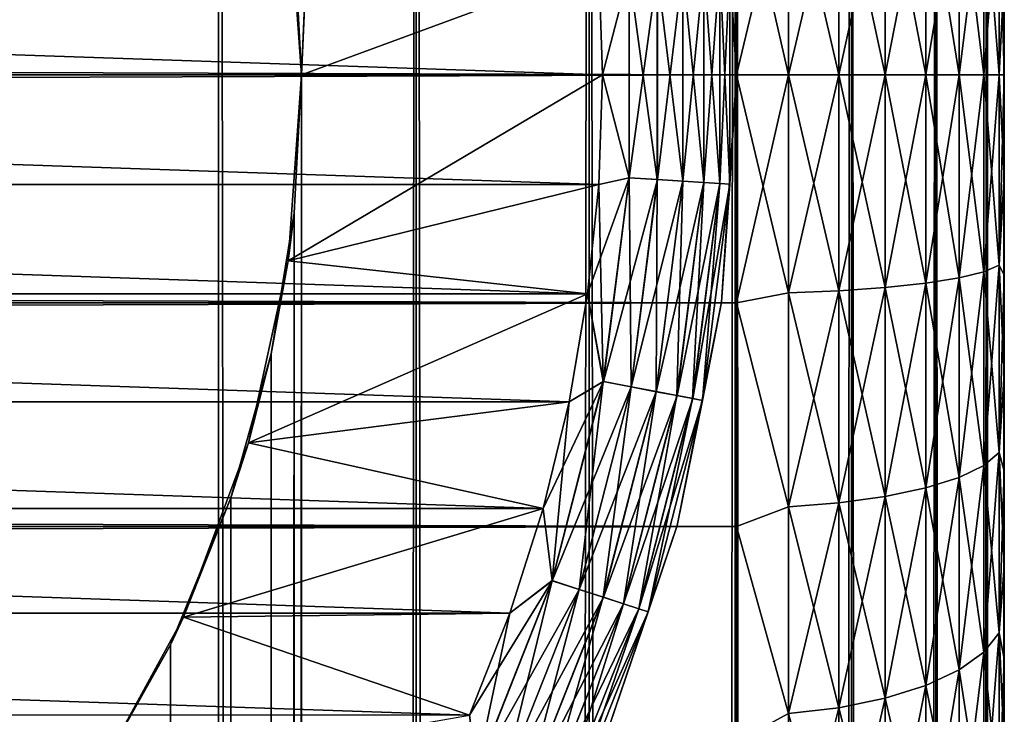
# Model space of a CAD drawing. Extents: x -265 to 265, y 0 to 1027.
# Tile 284 of 295: x 257.65 to 265, y 995.23 to 1000.41. Entities that reach past the tile are written whole.
import ezdxf

# ---------------------------------------------------------------- set-up
doc = ezdxf.new("R2010")
doc.units = 0
doc.header["$LTSCALE"] = 41.718519
for name, color, linetype in [('1', 7, 'CONTINUOUS'), ('103', 7, 'CONTINUOUS'), ('104', 7, 'CONTINUOUS'), ('110', 7, 'CONTINUOUS'), ('113', 7, 'CONTINUOUS'), ('114', 7, 'CONTINUOUS'), ('118', 7, 'CONTINUOUS'), ('122', 7, 'CONTINUOUS'), ('126', 7, 'CONTINUOUS'), ('3', 7, 'CONTINUOUS'), ('4', 7, 'CONTINUOUS'), ('7', 7, 'CONTINUOUS'), ('8', 7, 'CONTINUOUS')]:
    doc.layers.add(name, color=color, linetype=linetype)

msp = doc.modelspace()

# ---------------------------------------------------------------- linework, layer by layer
at = {"layer": '1', "color": 7, "linetype": 'CONTINUOUS'}
for points in [[(265, 1000.749, 37.9733), (265, 1000, 38), (265, 1000.749, 17.0267), (265, 1000.749, 37.9733)], [(265, 1000.749, 17.0267), (265, 1000, 38), (265, 1000, 17), (265, 1000.749, 17.0267)], [(265, 1000, 17), (265, 1000, 38), (265, 999.251, 37.9733), (265, 1000, 17)], [(265, 999.251, 17.0267), (265, 1000, 17), (265, 999.251, 37.9733), (265, 999.251, 17.0267)], [(265, 998.5057, 17.1069), (265, 999.251, 17.0267), (265, 998.5057, 37.8931), (265, 998.5057, 17.1069)], [(265, 998.5057, 37.8931), (265, 999.251, 17.0267), (265, 999.251, 37.9733), (265, 998.5057, 37.8931)], [(265, 997.7681, 17.2399), (265, 998.5057, 17.1069), (265, 997.7681, 37.7601), (265, 997.7681, 17.2399)], [(265, 997.7681, 37.7601), (265, 998.5057, 17.1069), (265, 998.5057, 37.8931), (265, 997.7681, 37.7601)], [(265, 997.0419, 17.4253), (265, 997.7681, 17.2399), (265, 997.0419, 37.5747), (265, 997.0419, 17.4253)], [(265, 997.0419, 37.5747), (265, 997.7681, 17.2399), (265, 997.7681, 37.7601), (265, 997.0419, 37.5747)], [(265, 996.3307, 17.662), (265, 997.0419, 17.4253), (265, 996.3307, 37.338), (265, 996.3307, 17.662)], [(265, 996.3307, 37.338), (265, 997.0419, 17.4253), (265, 997.0419, 37.5747), (265, 996.3307, 37.338)], [(265, 995.6382, 17.9488), (265, 996.3307, 17.662), (265, 995.6382, 37.0512), (265, 995.6382, 17.9488)], [(265, 995.6382, 37.0512), (265, 996.3307, 17.662), (265, 996.3307, 37.338), (265, 995.6382, 37.0512)], [(265, 994.9679, 18.2844), (265, 995.6382, 17.9488), (265, 994.9679, 36.7156), (265, 994.9679, 18.2844)], [(265, 994.9679, 36.7156), (265, 995.6382, 17.9488), (265, 995.6382, 37.0512), (265, 994.9679, 36.7156)]]:
    msp.add_3dface(points, dxfattribs=at)
at = {"layer": '103', "color": 7, "linetype": 'CONTINUOUS'}
for points in [[(257.5, 1, 12.9904), (259.1314, 1, 11.9003), (257.5, 1019, 12.9904), (257.5, 1, 12.9904)], [(257.5, 1019, 12.9904), (259.1314, 1, 11.9003), (259.1314, 1019, 11.9003), (257.5, 1019, 12.9904)], [(259.1314, 1, 11.9003), (260.6066, 1, 10.6066), (259.1314, 1019, 11.9003), (259.1314, 1, 11.9003)], [(259.1314, 1019, 11.9003), (260.6066, 1, 10.6066), (260.6066, 1019, 10.6066), (259.1314, 1019, 11.9003)], [(260.6066, 1, 10.6066), (261.9003, 1, 9.1314), (260.6066, 1019, 10.6066), (260.6066, 1, 10.6066)], [(260.6066, 1019, 10.6066), (261.9003, 1, 9.1314), (261.9003, 1019, 9.1314), (260.6066, 1019, 10.6066)], [(261.9003, 1, 9.1314), (262.9904, 1, 7.5), (261.9003, 1019, 9.1314), (261.9003, 1, 9.1314)], [(261.9003, 1019, 9.1314), (262.9904, 1, 7.5), (262.9904, 1019, 7.5), (261.9003, 1019, 9.1314)], [(262.9904, 1, 7.5), (263.8582, 1, 5.7403), (262.9904, 1019, 7.5), (262.9904, 1, 7.5)], [(262.9904, 1019, 7.5), (263.8582, 1, 5.7403), (263.8582, 1019, 5.7403), (262.9904, 1019, 7.5)], [(263.8582, 1, 5.7403), (264.4889, 1, 3.8823), (263.8582, 1019, 5.7403), (263.8582, 1, 5.7403)], [(263.8582, 1019, 5.7403), (264.4889, 1, 3.8823), (264.4889, 1019, 3.8823), (263.8582, 1019, 5.7403)], [(264.4889, 1, 3.8823), (264.8717, 1, 1.9579), (264.4889, 1019, 3.8823), (264.4889, 1, 3.8823)], [(264.4889, 1019, 3.8823), (264.8717, 1, 1.9579), (264.8717, 1019, 1.9579), (264.4889, 1019, 3.8823)], [(264.8717, 1, 1.9579), (265, 1), (264.8717, 1019, 1.9579), (264.8717, 1, 1.9579)], [(264.8717, 1019, 1.9579), (265, 1), (265, 1019), (264.8717, 1019, 1.9579)]]:
    msp.add_3dface(points, dxfattribs=at)
at = {"layer": '104', "color": 7, "linetype": 'CONTINUOUS'}
for points in [[(259.6951, 1001.0333, -11.4457), (260.6066, 1019, -10.6066), (259.75, 1000, -11.399), (259.6951, 1001.0333, -11.4457)], [(260.6066, 1019, -10.6066), (260.6066, 1, -10.6066), (259.75, 20, -11.399), (260.6066, 1019, -10.6066)], [(259.75, 1000, -11.399), (260.6066, 1019, -10.6066), (259.75, 20, -11.399), (259.75, 1000, -11.399)], [(261.9003, 1, -9.1314), (260.6066, 1, -10.6066), (261.9003, 1019, -9.1314), (261.9003, 1, -9.1314)], [(261.9003, 1019, -9.1314), (260.6066, 1, -10.6066), (260.6066, 1019, -10.6066), (261.9003, 1019, -9.1314)], [(262.9904, 1, -7.5), (261.9003, 1, -9.1314), (262.9904, 1019, -7.5), (262.9904, 1, -7.5)], [(262.9904, 1019, -7.5), (261.9003, 1, -9.1314), (261.9003, 1019, -9.1314), (262.9904, 1019, -7.5)], [(263.8582, 1, -5.7403), (262.9904, 1, -7.5), (263.8582, 1019, -5.7403), (263.8582, 1, -5.7403)], [(263.8582, 1019, -5.7403), (262.9904, 1, -7.5), (262.9904, 1019, -7.5), (263.8582, 1019, -5.7403)], [(264.4889, 1, -3.8823), (263.8582, 1, -5.7403), (264.4889, 1019, -3.8823), (264.4889, 1, -3.8823)], [(264.4889, 1019, -3.8823), (263.8582, 1, -5.7403), (263.8582, 1019, -5.7403), (264.4889, 1019, -3.8823)], [(264.8717, 1, -1.9579), (264.4889, 1, -3.8823), (264.8717, 1019, -1.9579), (264.8717, 1, -1.9579)], [(264.8717, 1019, -1.9579), (264.4889, 1, -3.8823), (264.4889, 1019, -3.8823), (264.8717, 1019, -1.9579)], [(265, 1019), (265, 1), (264.8717, 1, -1.9579), (265, 1019)], [(265, 1019), (264.8717, 1, -1.9579), (264.8717, 1019, -1.9579), (265, 1019)], [(259.6951, 998.9668, -11.4457), (259.75, 1000, -11.399), (259.6951, 21.0333, -11.4457), (259.6951, 998.9668, -11.4457)], [(259.6951, 21.0333, -11.4457), (259.75, 1000, -11.399), (259.75, 20, -11.399), (259.6951, 21.0333, -11.4457)], [(259.525, 997.9175, -11.5877), (259.6951, 998.9668, -11.4457), (259.525, 22.0825, -11.5877), (259.525, 997.9175, -11.5877)], [(259.525, 22.0825, -11.5877), (259.6951, 998.9668, -11.4457), (259.6951, 21.0333, -11.4457), (259.525, 22.0825, -11.5877)], [(259.2244, 996.842, -11.8284), (259.525, 997.9175, -11.5877), (259.2244, 23.1581, -11.8284), (259.2244, 996.842, -11.8284)], [(259.2244, 23.1581, -11.8284), (259.525, 997.9175, -11.5877), (259.525, 22.0825, -11.5877), (259.2244, 23.1581, -11.8284)], [(258.7723, 995.7446, -12.1674), (259.2244, 996.842, -11.8284), (258.7723, 24.2554, -12.1674), (258.7723, 995.7446, -12.1674)], [(258.7723, 24.2554, -12.1674), (259.2244, 996.842, -11.8284), (259.2244, 23.1581, -11.8284), (258.7723, 24.2554, -12.1674)], [(258.1533, 994.6534, -12.5906), (258.7723, 995.7446, -12.1674), (258.1533, 25.3466, -12.5906), (258.1533, 994.6534, -12.5906)], [(258.1533, 25.3466, -12.5906), (258.7723, 995.7446, -12.1674), (258.7723, 24.2554, -12.1674), (258.1533, 25.3466, -12.5906)]]:
    msp.add_3dface(points, dxfattribs=at)
at = {"layer": '110', "color": 7, "linetype": 'CONTINUOUS'}
for points in [[(259.6951, 1001.0333, -11.4457), (259.75, 1000, -11.399), (259.6508, 1001.3876, -25), (259.6951, 1001.0333, -11.4457)], [(259.6508, 1001.3876, -25), (259.75, 1000, -11.399), (259.75, 1000, -25), (259.6508, 1001.3876, -25)], [(259.75, 1000, -25), (259.6951, 998.9668, -11.4457), (259.6508, 998.6124, -25), (259.75, 1000, -25)], [(259.75, 1000, -11.399), (259.6951, 998.9668, -11.4457), (259.75, 1000, -25), (259.75, 1000, -11.399)], [(259.6951, 998.9668, -11.4457), (259.525, 997.9175, -11.5877), (259.6508, 998.6124, -25), (259.6951, 998.9668, -11.4457)], [(259.6508, 998.6124, -25), (259.525, 997.9175, -11.5877), (259.3551, 997.2531, -25), (259.6508, 998.6124, -25)], [(259.525, 997.9175, -11.5877), (259.2244, 996.842, -11.8284), (259.3551, 997.2531, -25), (259.525, 997.9175, -11.5877)], [(259.3551, 997.2531, -25), (259.2244, 996.842, -11.8284), (258.8689, 995.9497, -25), (259.3551, 997.2531, -25)], [(259.2244, 996.842, -11.8284), (258.7723, 995.7446, -12.1674), (258.8689, 995.9497, -25), (259.2244, 996.842, -11.8284)], [(258.8689, 995.9497, -25), (258.7723, 995.7446, -12.1674), (258.2022, 994.7287, -25), (258.8689, 995.9497, -25)], [(258.7723, 995.7446, -12.1674), (258.1533, 994.6534, -12.5906), (258.2022, 994.7287, -25), (258.7723, 995.7446, -12.1674)]]:
    msp.add_3dface(points, dxfattribs=at)
at = {"layer": '113', "color": 7, "linetype": 'CONTINUOUS'}
for points in [[(259.6508, 1001.3876, -25), (259.75, 1000, -25), (261.972, 1000.8189, -25), (259.6508, 1001.3876, -25)], [(261.972, 1000.8189, -25), (259.75, 1000, -25), (262, 1000, -25), (261.972, 1000.8189, -25)], [(259.75, 1000, -25), (259.6508, 998.6124, -25), (262, 1000, -25), (259.75, 1000, -25)], [(262, 1000, -25), (259.6508, 998.6124, -25), (261.972, 999.1811, -25), (262, 1000, -25)], [(261.972, 999.1811, -25), (259.6508, 998.6124, -25), (261.8882, 998.366, -25), (261.972, 999.1811, -25)], [(259.6508, 998.6124, -25), (259.3551, 997.2531, -25), (261.8882, 998.366, -25), (259.6508, 998.6124, -25)], [(261.8882, 998.366, -25), (259.3551, 997.2531, -25), (261.749, 997.5585, -25), (261.8882, 998.366, -25)], [(261.749, 997.5585, -25), (259.3551, 997.2531, -25), (261.555, 996.7624, -25), (261.749, 997.5585, -25)], [(259.3551, 997.2531, -25), (258.8689, 995.9497, -25), (261.555, 996.7624, -25), (259.3551, 997.2531, -25)], [(261.555, 996.7624, -25), (258.8689, 995.9497, -25), (261.3071, 995.9814, -25), (261.555, 996.7624, -25)], [(261.3071, 995.9814, -25), (258.8689, 995.9497, -25), (261.0065, 995.2192, -25), (261.3071, 995.9814, -25)], [(258.8689, 995.9497, -25), (258.2022, 994.7287, -25), (261.0065, 995.2192, -25), (258.8689, 995.9497, -25)]]:
    msp.add_3dface(points, dxfattribs=at)
at = {"layer": '114', "color": 7, "linetype": 'CONTINUOUS'}
for points in [[(238, 1000, -75), (238.028, 1000.8189, -75), (262, 1000, -75), (238, 1000, -75)], [(262, 1000, -75), (238.028, 1000.8189, -75), (261.972, 1000.8189, -75), (262, 1000, -75)], [(238.028, 999.1811, -75), (238, 1000, -75), (261.972, 999.1811, -75), (238.028, 999.1811, -75)], [(261.972, 999.1811, -75), (238, 1000, -75), (262, 1000, -75), (261.972, 999.1811, -75)], [(238.1118, 998.366, -75), (238.028, 999.1811, -75), (261.8882, 998.366, -75), (238.1118, 998.366, -75)], [(261.8882, 998.366, -75), (238.028, 999.1811, -75), (261.972, 999.1811, -75), (261.8882, 998.366, -75)], [(238.251, 997.5585, -75), (238.1118, 998.366, -75), (261.749, 997.5585, -75), (238.251, 997.5585, -75)], [(261.749, 997.5585, -75), (238.1118, 998.366, -75), (261.8882, 998.366, -75), (261.749, 997.5585, -75)], [(238.445, 996.7624, -75), (238.251, 997.5585, -75), (261.555, 996.7624, -75), (238.445, 996.7624, -75)], [(261.555, 996.7624, -75), (238.251, 997.5585, -75), (261.749, 997.5585, -75), (261.555, 996.7624, -75)], [(238.6929, 995.9814, -75), (238.445, 996.7624, -75), (261.3071, 995.9814, -75), (238.6929, 995.9814, -75)], [(261.3071, 995.9814, -75), (238.445, 996.7624, -75), (261.555, 996.7624, -75), (261.3071, 995.9814, -75)], [(238.9935, 995.2192, -75), (238.6929, 995.9814, -75), (261.0065, 995.2192, -75), (238.9935, 995.2192, -75)], [(261.0065, 995.2192, -75), (238.6929, 995.9814, -75), (261.3071, 995.9814, -75), (261.0065, 995.2192, -75)]]:
    msp.add_3dface(points, dxfattribs=at)
at = {"layer": '118', "color": 7, "linetype": 'CONTINUOUS'}
for points in [[(263, 1000, -74), (262.8888, 1001.6968, -74), (263, 1000, -26), (263, 1000, -74)], [(263, 1000, -26), (262.8888, 1001.6968, -74), (262.8888, 1001.6968, -26), (263, 1000, -26)], [(262.8888, 998.3032, -74), (263, 1000, -74), (262.8888, 998.3032, -26), (262.8888, 998.3032, -74)], [(262.8888, 998.3032, -26), (263, 1000, -74), (263, 1000, -26), (262.8888, 998.3032, -26)], [(262.557, 996.6354, -74), (262.8888, 998.3032, -74), (262.557, 996.6354, -26), (262.557, 996.6354, -74)], [(262.557, 996.6354, -26), (262.8888, 998.3032, -74), (262.8888, 998.3032, -26), (262.557, 996.6354, -26)], [(262.0104, 995.0251, -74), (262.557, 996.6354, -74), (262.0104, 995.0251, -26), (262.0104, 995.0251, -74)], [(262.0104, 995.0251, -26), (262.557, 996.6354, -74), (262.557, 996.6354, -26), (262.0104, 995.0251, -26)]]:
    msp.add_3dface(points, dxfattribs=at)
at = {"layer": '122', "color": 7, "linetype": 'CONTINUOUS'}
for points in [[(262.8888, 1001.6968, -74), (263, 1000, -74), (262.9493, 1000.8147, -74.2225), (262.8888, 1001.6968, -74)], [(262, 1000, -75), (261.972, 1000.8189, -75), (262.1973, 1000.7674, -74.9752), (262, 1000, -75)], [(262.1973, 999.2326, -74.9752), (262, 1000, -75), (262.1973, 1000.7674, -74.9752), (262.1973, 999.2326, -74.9752)], [(262.4085, 999.2193, -74.9014), (262.1973, 1000.7674, -74.9752), (262.4085, 1000.7807, -74.9014), (262.4085, 999.2193, -74.9014)], [(262.1973, 999.2326, -74.9752), (262.1973, 1000.7674, -74.9752), (262.4085, 999.2193, -74.9014), (262.1973, 999.2326, -74.9752)], [(262.5981, 999.2074, -74.7823), (262.4085, 1000.7807, -74.9014), (262.5981, 1000.7926, -74.7823), (262.5981, 999.2074, -74.7823)], [(262.4085, 999.2193, -74.9014), (262.4085, 1000.7807, -74.9014), (262.5981, 999.2074, -74.7823), (262.4085, 999.2193, -74.9014)], [(262.7563, 999.1974, -74.6238), (262.5981, 1000.7926, -74.7823), (262.7563, 1000.8026, -74.6238), (262.7563, 999.1974, -74.6238)], [(262.5981, 999.2074, -74.7823), (262.5981, 1000.7926, -74.7823), (262.7563, 999.1974, -74.6238), (262.5981, 999.2074, -74.7823)], [(262.8754, 999.1899, -74.4341), (262.7563, 1000.8026, -74.6238), (262.8754, 1000.8101, -74.4341), (262.8754, 999.1899, -74.4341)], [(262.7563, 999.1974, -74.6238), (262.7563, 1000.8026, -74.6238), (262.8754, 999.1899, -74.4341), (262.7563, 999.1974, -74.6238)], [(262.9493, 999.1853, -74.2225), (262.8754, 1000.8101, -74.4341), (262.9493, 1000.8147, -74.2225), (262.9493, 999.1853, -74.2225)], [(262.8754, 999.1899, -74.4341), (262.8754, 1000.8101, -74.4341), (262.9493, 999.1853, -74.2225), (262.8754, 999.1899, -74.4341)], [(263, 1000, -74), (262.9493, 999.1853, -74.2225), (262.9493, 1000.8147, -74.2225), (263, 1000, -74)], [(261.972, 999.1811, -75), (262, 1000, -75), (262.1973, 999.2326, -74.9752), (261.972, 999.1811, -75)], [(263, 1000, -74), (262.8888, 998.3032, -74), (262.9493, 999.1853, -74.2225), (263, 1000, -74)], [(262.005, 997.7099, -74.9752), (261.972, 999.1811, -75), (262.1973, 999.2326, -74.9752), (262.005, 997.7099, -74.9752)], [(262.005, 997.7099, -74.9752), (262.1973, 999.2326, -74.9752), (262.2129, 997.6703, -74.9014), (262.005, 997.7099, -74.9752)], [(262.2129, 997.6703, -74.9014), (262.1973, 999.2326, -74.9752), (262.4085, 999.2193, -74.9014), (262.2129, 997.6703, -74.9014)], [(262.2129, 997.6703, -74.9014), (262.4085, 999.2193, -74.9014), (262.3994, 997.6347, -74.7823), (262.2129, 997.6703, -74.9014)], [(262.3994, 997.6347, -74.7823), (262.4085, 999.2193, -74.9014), (262.5981, 999.2074, -74.7823), (262.3994, 997.6347, -74.7823)], [(261.8882, 998.366, -75), (261.972, 999.1811, -75), (262.005, 997.7099, -74.9752), (261.8882, 998.366, -75)], [(262.3994, 997.6347, -74.7823), (262.5981, 999.2074, -74.7823), (262.5552, 997.605, -74.6238), (262.3994, 997.6347, -74.7823)], [(262.5552, 997.605, -74.6238), (262.5981, 999.2074, -74.7823), (262.7563, 999.1974, -74.6238), (262.5552, 997.605, -74.6238)], [(262.5552, 997.605, -74.6238), (262.7563, 999.1974, -74.6238), (262.6724, 997.5826, -74.4341), (262.5552, 997.605, -74.6238)], [(262.6724, 997.5826, -74.4341), (262.7563, 999.1974, -74.6238), (262.8754, 999.1899, -74.4341), (262.6724, 997.5826, -74.4341)], [(262.6724, 997.5826, -74.4341), (262.8754, 999.1899, -74.4341), (262.7451, 997.5687, -74.2225), (262.6724, 997.5826, -74.4341)], [(262.7451, 997.5687, -74.2225), (262.8754, 999.1899, -74.4341), (262.9493, 999.1853, -74.2225), (262.7451, 997.5687, -74.2225)], [(262.8888, 998.3032, -74), (262.7451, 997.5687, -74.2225), (262.9493, 999.1853, -74.2225), (262.8888, 998.3032, -74)], [(261.749, 997.5585, -75), (261.8882, 998.366, -75), (262.005, 997.7099, -74.9752), (261.749, 997.5585, -75)], [(262.8888, 998.3032, -74), (262.557, 996.6354, -74), (262.7451, 997.5687, -74.2225), (262.8888, 998.3032, -74)], [(261.6233, 996.2234, -74.9752), (261.749, 997.5585, -75), (262.005, 997.7099, -74.9752), (261.6233, 996.2234, -74.9752)], [(261.6233, 996.2234, -74.9752), (262.005, 997.7099, -74.9752), (261.8246, 996.158, -74.9014), (261.6233, 996.2234, -74.9752)], [(261.8246, 996.158, -74.9014), (262.005, 997.7099, -74.9752), (262.2129, 997.6703, -74.9014), (261.8246, 996.158, -74.9014)], [(261.8246, 996.158, -74.9014), (262.2129, 997.6703, -74.9014), (262.0052, 996.0993, -74.7823), (261.8246, 996.158, -74.9014)], [(262.0052, 996.0993, -74.7823), (262.2129, 997.6703, -74.9014), (262.3994, 997.6347, -74.7823), (262.0052, 996.0993, -74.7823)], [(262.0052, 996.0993, -74.7823), (262.3994, 997.6347, -74.7823), (262.156, 996.0503, -74.6238), (262.0052, 996.0993, -74.7823)], [(262.156, 996.0503, -74.6238), (262.3994, 997.6347, -74.7823), (262.5552, 997.605, -74.6238), (262.156, 996.0503, -74.6238)], [(262.156, 996.0503, -74.6238), (262.5552, 997.605, -74.6238), (262.2695, 996.0134, -74.4341), (262.156, 996.0503, -74.6238)], [(262.2695, 996.0134, -74.4341), (262.5552, 997.605, -74.6238), (262.6724, 997.5826, -74.4341), (262.2695, 996.0134, -74.4341)], [(261.555, 996.7624, -75), (261.749, 997.5585, -75), (261.6233, 996.2234, -74.9752), (261.555, 996.7624, -75)], [(262.2695, 996.0134, -74.4341), (262.6724, 997.5826, -74.4341), (262.3399, 995.9905, -74.2225), (262.2695, 996.0134, -74.4341)], [(262.3399, 995.9905, -74.2225), (262.6724, 997.5826, -74.4341), (262.7451, 997.5687, -74.2225), (262.3399, 995.9905, -74.2225)], [(262.557, 996.6354, -74), (262.3399, 995.9905, -74.2225), (262.7451, 997.5687, -74.2225), (262.557, 996.6354, -74)], [(261.3071, 995.9814, -75), (261.555, 996.7624, -75), (261.6233, 996.2234, -74.9752), (261.3071, 995.9814, -75)], [(262.557, 996.6354, -74), (262.0104, 995.0251, -74), (262.3399, 995.9905, -74.2225), (262.557, 996.6354, -74)], [(261.0583, 994.7964, -74.9752), (261.3071, 995.9814, -75), (261.6233, 996.2234, -74.9752), (261.0583, 994.7964, -74.9752)], [(261.0583, 994.7964, -74.9752), (261.6233, 996.2234, -74.9752), (261.2498, 994.7063, -74.9014), (261.0583, 994.7964, -74.9752)], [(261.2498, 994.7063, -74.9014), (261.6233, 996.2234, -74.9752), (261.8246, 996.158, -74.9014), (261.2498, 994.7063, -74.9014)], [(261.2498, 994.7063, -74.9014), (261.8246, 996.158, -74.9014), (261.4216, 994.6254, -74.7823), (261.2498, 994.7063, -74.9014)], [(261.4216, 994.6254, -74.7823), (261.8246, 996.158, -74.9014), (262.0052, 996.0993, -74.7823), (261.4216, 994.6254, -74.7823)], [(261.4216, 994.6254, -74.7823), (262.0052, 996.0993, -74.7823), (261.5651, 994.5579, -74.6238), (261.4216, 994.6254, -74.7823)], [(261.5651, 994.5579, -74.6238), (262.0052, 996.0993, -74.7823), (262.156, 996.0503, -74.6238), (261.5651, 994.5579, -74.6238)], [(261.0065, 995.2192, -75), (261.3071, 995.9814, -75), (261.0583, 994.7964, -74.9752), (261.0065, 995.2192, -75)], [(261.5651, 994.5579, -74.6238), (262.156, 996.0503, -74.6238), (261.6731, 994.5071, -74.4341), (261.5651, 994.5579, -74.6238)], [(261.6731, 994.5071, -74.4341), (262.156, 996.0503, -74.6238), (262.2695, 996.0134, -74.4341), (261.6731, 994.5071, -74.4341)], [(261.6731, 994.5071, -74.4341), (262.2695, 996.0134, -74.4341), (261.7401, 994.4755, -74.2225), (261.6731, 994.5071, -74.4341)], [(261.7401, 994.4755, -74.2225), (262.2695, 996.0134, -74.4341), (262.3399, 995.9905, -74.2225), (261.7401, 994.4755, -74.2225)], [(262.0104, 995.0251, -74), (261.7401, 994.4755, -74.2225), (262.3399, 995.9905, -74.2225), (262.0104, 995.0251, -74)]]:
    msp.add_3dface(points, dxfattribs=at)
at = {"layer": '126', "color": 7, "linetype": 'CONTINUOUS'}
for points in [[(263, 1000, -26), (262.8888, 1001.6968, -26), (262.9496, 1000.8147, -25.7786), (263, 1000, -26)], [(261.972, 1000.8189, -25), (262, 1000, -25), (262.1984, 1000.7675, -25.0251), (261.972, 1000.8189, -25)], [(262.1984, 1000.7675, -25.0251), (262, 1000, -25), (262.1984, 999.2325, -25.0251), (262.1984, 1000.7675, -25.0251)], [(262.1984, 1000.7675, -25.0251), (262.1984, 999.2325, -25.0251), (262.4096, 1000.7807, -25.0991), (262.1984, 1000.7675, -25.0251)], [(262.4096, 1000.7807, -25.0991), (262.1984, 999.2325, -25.0251), (262.4096, 999.2193, -25.0991), (262.4096, 1000.7807, -25.0991)], [(262.4096, 1000.7807, -25.0991), (262.4096, 999.2193, -25.0991), (262.5989, 1000.7927, -25.2184), (262.4096, 1000.7807, -25.0991)], [(262.5989, 1000.7927, -25.2184), (262.4096, 999.2193, -25.0991), (262.5989, 999.2073, -25.2184), (262.5989, 1000.7927, -25.2184)], [(262.5989, 1000.7927, -25.2184), (262.5989, 999.2073, -25.2184), (262.757, 1000.8026, -25.377), (262.5989, 1000.7927, -25.2184)], [(262.757, 1000.8026, -25.377), (262.5989, 999.2073, -25.2184), (262.757, 999.1974, -25.377), (262.757, 1000.8026, -25.377)], [(262.757, 1000.8026, -25.377), (262.757, 999.1974, -25.377), (262.8759, 1000.8101, -25.5669), (262.757, 1000.8026, -25.377)], [(262.8759, 1000.8101, -25.5669), (262.757, 999.1974, -25.377), (262.8759, 999.1899, -25.5669), (262.8759, 1000.8101, -25.5669)], [(262.8759, 1000.8101, -25.5669), (262.8759, 999.1899, -25.5669), (262.9496, 1000.8147, -25.7786), (262.8759, 1000.8101, -25.5669)], [(262.9496, 1000.8147, -25.7786), (262.8759, 999.1899, -25.5669), (262.9496, 999.1853, -25.7786), (262.9496, 1000.8147, -25.7786)], [(263, 1000, -26), (262.9496, 1000.8147, -25.7786), (262.9496, 999.1853, -25.7786), (263, 1000, -26)], [(262, 1000, -25), (261.972, 999.1811, -25), (262.1984, 999.2325, -25.0251), (262, 1000, -25)], [(262.8888, 998.3032, -26), (263, 1000, -26), (262.9496, 999.1853, -25.7786), (262.8888, 998.3032, -26)], [(261.972, 999.1811, -25), (261.8882, 998.366, -25), (262.1984, 999.2325, -25.0251), (261.972, 999.1811, -25)], [(262.1984, 999.2325, -25.0251), (261.8882, 998.366, -25), (262.006, 997.7097, -25.0251), (262.1984, 999.2325, -25.0251)], [(262.1984, 999.2325, -25.0251), (262.006, 997.7097, -25.0251), (262.4096, 999.2193, -25.0991), (262.1984, 999.2325, -25.0251)], [(262.4096, 999.2193, -25.0991), (262.006, 997.7097, -25.0251), (262.2138, 997.6701, -25.0991), (262.4096, 999.2193, -25.0991)], [(262.4096, 999.2193, -25.0991), (262.2138, 997.6701, -25.0991), (262.5989, 999.2073, -25.2184), (262.4096, 999.2193, -25.0991)], [(262.5989, 999.2073, -25.2184), (262.2138, 997.6701, -25.0991), (262.4002, 997.6345, -25.2184), (262.5989, 999.2073, -25.2184)], [(262.5989, 999.2073, -25.2184), (262.4002, 997.6345, -25.2184), (262.757, 999.1974, -25.377), (262.5989, 999.2073, -25.2184)], [(262.757, 999.1974, -25.377), (262.4002, 997.6345, -25.2184), (262.5558, 997.6048, -25.377), (262.757, 999.1974, -25.377)], [(262.757, 999.1974, -25.377), (262.5558, 997.6048, -25.377), (262.8759, 999.1899, -25.5669), (262.757, 999.1974, -25.377)], [(262.8759, 999.1899, -25.5669), (262.5558, 997.6048, -25.377), (262.6728, 997.5825, -25.5669), (262.8759, 999.1899, -25.5669)], [(262.8759, 999.1899, -25.5669), (262.6728, 997.5825, -25.5669), (262.9496, 999.1853, -25.7786), (262.8759, 999.1899, -25.5669)], [(262.9496, 999.1853, -25.7786), (262.6728, 997.5825, -25.5669), (262.7454, 997.5687, -25.7786), (262.9496, 999.1853, -25.7786)], [(262.8888, 998.3032, -26), (262.9496, 999.1853, -25.7786), (262.7454, 997.5687, -25.7786), (262.8888, 998.3032, -26)], [(261.8882, 998.366, -25), (261.749, 997.5585, -25), (262.006, 997.7097, -25.0251), (261.8882, 998.366, -25)], [(262.557, 996.6354, -26), (262.8888, 998.3032, -26), (262.7454, 997.5687, -25.7786), (262.557, 996.6354, -26)], [(261.749, 997.5585, -25), (261.555, 996.7624, -25), (262.006, 997.7097, -25.0251), (261.749, 997.5585, -25)], [(262.006, 997.7097, -25.0251), (261.555, 996.7624, -25), (261.6243, 996.223, -25.0251), (262.006, 997.7097, -25.0251)], [(262.006, 997.7097, -25.0251), (261.6243, 996.223, -25.0251), (262.2138, 997.6701, -25.0991), (262.006, 997.7097, -25.0251)], [(262.2138, 997.6701, -25.0991), (261.6243, 996.223, -25.0251), (261.8255, 996.1577, -25.0991), (262.2138, 997.6701, -25.0991)], [(262.2138, 997.6701, -25.0991), (261.8255, 996.1577, -25.0991), (262.4002, 997.6345, -25.2184), (262.2138, 997.6701, -25.0991)], [(262.4002, 997.6345, -25.2184), (261.8255, 996.1577, -25.0991), (262.006, 996.099, -25.2184), (262.4002, 997.6345, -25.2184)], [(262.4002, 997.6345, -25.2184), (262.006, 996.099, -25.2184), (262.5558, 997.6048, -25.377), (262.4002, 997.6345, -25.2184)], [(262.5558, 997.6048, -25.377), (262.006, 996.099, -25.2184), (262.1566, 996.0501, -25.377), (262.5558, 997.6048, -25.377)], [(262.5558, 997.6048, -25.377), (262.1566, 996.0501, -25.377), (262.6728, 997.5825, -25.5669), (262.5558, 997.6048, -25.377)], [(262.6728, 997.5825, -25.5669), (262.1566, 996.0501, -25.377), (262.2699, 996.0133, -25.5669), (262.6728, 997.5825, -25.5669)], [(262.6728, 997.5825, -25.5669), (262.2699, 996.0133, -25.5669), (262.7454, 997.5687, -25.7786), (262.6728, 997.5825, -25.5669)], [(262.7454, 997.5687, -25.7786), (262.2699, 996.0133, -25.5669), (262.3401, 995.9904, -25.7786), (262.7454, 997.5687, -25.7786)], [(262.557, 996.6354, -26), (262.7454, 997.5687, -25.7786), (262.3401, 995.9904, -25.7786), (262.557, 996.6354, -26)], [(261.555, 996.7624, -25), (261.3071, 995.9814, -25), (261.6243, 996.223, -25.0251), (261.555, 996.7624, -25)], [(262.0104, 995.0251, -26), (262.557, 996.6354, -26), (262.3401, 995.9904, -25.7786), (262.0104, 995.0251, -26)], [(261.3071, 995.9814, -25), (261.0065, 995.2192, -25), (261.6243, 996.223, -25.0251), (261.3071, 995.9814, -25)], [(261.6243, 996.223, -25.0251), (261.0065, 995.2192, -25), (261.0593, 994.7959, -25.0251), (261.6243, 996.223, -25.0251)], [(261.6243, 996.223, -25.0251), (261.0593, 994.7959, -25.0251), (261.8255, 996.1577, -25.0991), (261.6243, 996.223, -25.0251)], [(261.8255, 996.1577, -25.0991), (261.0593, 994.7959, -25.0251), (261.2507, 994.7058, -25.0991), (261.8255, 996.1577, -25.0991)], [(261.8255, 996.1577, -25.0991), (261.2507, 994.7058, -25.0991), (262.006, 996.099, -25.2184), (261.8255, 996.1577, -25.0991)], [(262.006, 996.099, -25.2184), (261.2507, 994.7058, -25.0991), (261.4224, 994.625, -25.2184), (262.006, 996.099, -25.2184)], [(262.006, 996.099, -25.2184), (261.4224, 994.625, -25.2184), (262.1566, 996.0501, -25.377), (262.006, 996.099, -25.2184)], [(262.1566, 996.0501, -25.377), (261.4224, 994.625, -25.2184), (261.5657, 994.5576, -25.377), (262.1566, 996.0501, -25.377)], [(262.1566, 996.0501, -25.377), (261.5657, 994.5576, -25.377), (262.2699, 996.0133, -25.5669), (262.1566, 996.0501, -25.377)], [(262.2699, 996.0133, -25.5669), (261.5657, 994.5576, -25.377), (261.6735, 994.5069, -25.5669), (262.2699, 996.0133, -25.5669)], [(262.2699, 996.0133, -25.5669), (261.6735, 994.5069, -25.5669), (262.3401, 995.9904, -25.7786), (262.2699, 996.0133, -25.5669)], [(262.3401, 995.9904, -25.7786), (261.6735, 994.5069, -25.5669), (261.7403, 994.4754, -25.7786), (262.3401, 995.9904, -25.7786)], [(262.0104, 995.0251, -26), (262.3401, 995.9904, -25.7786), (261.7403, 994.4754, -25.7786), (262.0104, 995.0251, -26)]]:
    msp.add_3dface(points, dxfattribs=at)
at = {"layer": '3', "color": 7, "linetype": 'CONTINUOUS'}
for points in [[(-263, 1001.7021, 39.8836), (-263, 1000, 40), (263, 1001.7021, 39.8836), (-263, 1001.7021, 39.8836)], [(263, 1001.7021, 39.8836), (-263, 1000, 40), (263, 1000, 40), (263, 1001.7021, 39.8836)], [(-263, 1000, 15), (-263, 1001.7021, 15.1164), (263, 1000, 15), (-263, 1000, 15)], [(263, 1000, 15), (-263, 1001.7021, 15.1164), (263, 1001.7021, 15.1164), (263, 1000, 15)]]:
    msp.add_3dface(points, dxfattribs=at)
at = {"layer": '4', "color": 7, "linetype": 'CONTINUOUS'}
for points in [[(263, 1000, 40), (-263, 1000, 40), (-263, 998.2979, 39.8836), (263, 1000, 40)], [(-263, 1000, 15), (263, 1000, 15), (263, 998.2979, 15.1164), (-263, 1000, 15)], [(-263, 998.2979, 15.1164), (-263, 1000, 15), (263, 998.2979, 15.1164), (-263, 998.2979, 15.1164)], [(263, 1000, 40), (-263, 998.2979, 39.8836), (263, 998.2979, 39.8836), (263, 1000, 40)], [(-263, 996.6275, 15.4635), (-263, 998.2979, 15.1164), (263, 996.6275, 15.4635), (-263, 996.6275, 15.4635)], [(263, 996.6275, 15.4635), (-263, 998.2979, 15.1164), (263, 998.2979, 15.1164), (263, 996.6275, 15.4635)], [(-263, 998.2979, 39.8836), (-263, 996.6275, 39.5365), (263, 998.2979, 39.8836), (-263, 998.2979, 39.8836)], [(263, 998.2979, 39.8836), (-263, 996.6275, 39.5365), (263, 996.6275, 39.5365), (263, 998.2979, 39.8836)], [(-263, 995.02, 16.0349), (-263, 996.6275, 15.4635), (263, 995.02, 16.0349), (-263, 995.02, 16.0349)], [(263, 995.02, 16.0349), (-263, 996.6275, 15.4635), (263, 996.6275, 15.4635), (263, 995.02, 16.0349)], [(-263, 996.6275, 39.5365), (-263, 995.02, 38.9651), (263, 996.6275, 39.5365), (-263, 996.6275, 39.5365)], [(263, 996.6275, 39.5365), (-263, 995.02, 38.9651), (263, 995.02, 38.9651), (263, 996.6275, 39.5365)]]:
    msp.add_3dface(points, dxfattribs=at)
at = {"layer": '7', "color": 7, "linetype": 'CONTINUOUS'}
for points in [[(263, 1000, 15), (263, 1001.7021, 15.1164), (263.3879, 1000, 15.038), (263, 1000, 15)], [(263.3879, 1000, 15.038), (263, 1001.7021, 15.1164), (263.3879, 1001.6266, 15.1446), (263.3879, 1000, 15.038)], [(263, 1001.7021, 39.8836), (263, 1000, 40), (263.3879, 1001.6266, 39.8554), (263, 1001.7021, 39.8836)], [(263, 1000, 40), (263.3879, 1000, 39.962), (263.3879, 1001.6266, 39.8554), (263, 1000, 40)], [(263.7636, 1000, 15.1515), (263.3879, 1000, 15.038), (263.3879, 1001.6266, 15.1446), (263.7636, 1000, 15.1515)], [(263.7636, 1001.6118, 15.2571), (263.7636, 1000, 15.1515), (263.3879, 1001.6266, 15.1446), (263.7636, 1001.6118, 15.2571)], [(263.3879, 1000, 39.962), (263.7636, 1001.6118, 39.7429), (263.3879, 1001.6266, 39.8554), (263.3879, 1000, 39.962)], [(263.3879, 1000, 39.962), (263.7636, 1000, 39.8485), (263.7636, 1001.6118, 39.7429), (263.3879, 1000, 39.962)], [(264.1098, 1000, 15.3362), (263.7636, 1000, 15.1515), (263.7636, 1001.6118, 15.2571), (264.1098, 1000, 15.3362)], [(264.1098, 1001.5877, 15.4403), (264.1098, 1000, 15.3362), (263.7636, 1001.6118, 15.2571), (264.1098, 1001.5877, 15.4403)], [(263.7636, 1000, 39.8485), (264.1098, 1001.5877, 39.5597), (263.7636, 1001.6118, 39.7429), (263.7636, 1000, 39.8485)], [(263.7636, 1000, 39.8485), (264.1098, 1000, 39.6638), (264.1098, 1001.5877, 39.5597), (263.7636, 1000, 39.8485)], [(264.4134, 1000, 15.585), (264.1098, 1000, 15.3362), (264.1098, 1001.5877, 15.4403), (264.4134, 1000, 15.585)], [(264.4134, 1001.5552, 15.6869), (264.4134, 1000, 15.585), (264.1098, 1001.5877, 15.4403), (264.4134, 1001.5552, 15.6869)], [(264.1098, 1000, 39.6638), (264.4134, 1001.5552, 39.3131), (264.1098, 1001.5877, 39.5597), (264.1098, 1000, 39.6638)], [(264.1098, 1000, 39.6638), (264.4134, 1000, 39.415), (264.4134, 1001.5552, 39.3131), (264.1098, 1000, 39.6638)], [(264.6625, 1000, 15.8882), (264.4134, 1000, 15.585), (264.4134, 1001.5552, 15.6869), (264.6625, 1000, 15.8882)], [(264.6625, 1001.5156, 15.9875), (264.6625, 1000, 15.8882), (264.4134, 1001.5552, 15.6869), (264.6625, 1001.5156, 15.9875)], [(264.4134, 1000, 39.415), (264.6625, 1001.5156, 39.0125), (264.4134, 1001.5552, 39.3131), (264.4134, 1000, 39.415)], [(264.4134, 1000, 39.415), (264.6625, 1000, 39.1118), (264.6625, 1001.5156, 39.0125), (264.4134, 1000, 39.415)], [(264.8476, 1000, 16.2343), (264.6625, 1000, 15.8882), (264.6625, 1001.5156, 15.9875), (264.8476, 1000, 16.2343)], [(264.8476, 1001.4705, 16.3307), (264.8476, 1000, 16.2343), (264.6625, 1001.5156, 15.9875), (264.8476, 1001.4705, 16.3307)], [(264.6625, 1000, 39.1118), (264.8476, 1001.4705, 38.6693), (264.6625, 1001.5156, 39.0125), (264.6625, 1000, 39.1118)], [(264.6625, 1000, 39.1118), (264.8476, 1000, 38.7657), (264.8476, 1001.4705, 38.6693), (264.6625, 1000, 39.1118)], [(264.9616, 1000, 16.6098), (264.8476, 1000, 16.2343), (264.8476, 1001.4705, 16.3307), (264.9616, 1000, 16.6098)], [(264.9616, 1001.4215, 16.703), (264.9616, 1000, 16.6098), (264.8476, 1001.4705, 16.3307), (264.9616, 1001.4215, 16.703)], [(264.8476, 1000, 38.7657), (264.9616, 1001.4215, 38.297), (264.8476, 1001.4705, 38.6693), (264.8476, 1000, 38.7657)], [(264.8476, 1000, 38.7657), (264.9616, 1000, 38.3902), (264.9616, 1001.4215, 38.297), (264.8476, 1000, 38.7657)], [(264.9616, 1000, 38.3902), (265, 1000.749, 37.9733), (264.9616, 1001.4215, 38.297), (264.9616, 1000, 38.3902)], [(265, 1000.749, 17.0267), (265, 1000, 17), (264.9616, 1001.4215, 16.703), (265, 1000.749, 17.0267)], [(265, 1000, 17), (264.9616, 1000, 16.6098), (264.9616, 1001.4215, 16.703), (265, 1000, 17)], [(265, 1000, 38), (265, 1000.749, 37.9733), (264.9616, 1000, 38.3902), (265, 1000, 38)]]:
    msp.add_3dface(points, dxfattribs=at)
at = {"layer": '8', "color": 7, "linetype": 'CONTINUOUS'}
for points in [[(263, 998.2979, 15.1164), (263, 1000, 15), (263.3879, 998.3734, 15.1446), (263, 998.2979, 15.1164)], [(263, 1000, 15), (263.3879, 1000, 15.038), (263.3879, 998.3734, 15.1446), (263, 1000, 15)], [(263, 1000, 40), (263, 998.2979, 39.8836), (263.3879, 1000, 39.962), (263, 1000, 40)], [(263, 998.2979, 39.8836), (263.3879, 998.3734, 39.8554), (263.3879, 1000, 39.962), (263, 998.2979, 39.8836)], [(263.7636, 1000, 15.1515), (263.7636, 998.3882, 15.2571), (263.3879, 1000, 15.038), (263.7636, 1000, 15.1515)], [(263.3879, 1000, 15.038), (263.7636, 998.3882, 15.2571), (263.3879, 998.3734, 15.1446), (263.3879, 1000, 15.038)], [(263.7636, 998.3882, 39.7429), (263.7636, 1000, 39.8485), (263.3879, 998.3734, 39.8554), (263.7636, 998.3882, 39.7429)], [(263.3879, 998.3734, 39.8554), (263.7636, 1000, 39.8485), (263.3879, 1000, 39.962), (263.3879, 998.3734, 39.8554)], [(264.1098, 1000, 15.3362), (264.1098, 998.4123, 15.4403), (263.7636, 1000, 15.1515), (264.1098, 1000, 15.3362)], [(263.7636, 1000, 15.1515), (264.1098, 998.4123, 15.4403), (263.7636, 998.3882, 15.2571), (263.7636, 1000, 15.1515)], [(264.1098, 998.4123, 39.5597), (264.1098, 1000, 39.6638), (263.7636, 998.3882, 39.7429), (264.1098, 998.4123, 39.5597)], [(263.7636, 998.3882, 39.7429), (264.1098, 1000, 39.6638), (263.7636, 1000, 39.8485), (263.7636, 998.3882, 39.7429)], [(264.4134, 1000, 15.585), (264.4134, 998.4448, 15.6869), (264.1098, 1000, 15.3362), (264.4134, 1000, 15.585)], [(264.1098, 1000, 15.3362), (264.4134, 998.4448, 15.6869), (264.1098, 998.4123, 15.4403), (264.1098, 1000, 15.3362)], [(264.4134, 998.4448, 39.3131), (264.4134, 1000, 39.415), (264.1098, 998.4123, 39.5597), (264.4134, 998.4448, 39.3131)], [(264.1098, 998.4123, 39.5597), (264.4134, 1000, 39.415), (264.1098, 1000, 39.6638), (264.1098, 998.4123, 39.5597)], [(264.6625, 1000, 15.8882), (264.6625, 998.4844, 15.9875), (264.4134, 1000, 15.585), (264.6625, 1000, 15.8882)], [(264.4134, 1000, 15.585), (264.6625, 998.4844, 15.9875), (264.4134, 998.4448, 15.6869), (264.4134, 1000, 15.585)], [(264.6625, 998.4844, 39.0125), (264.6625, 1000, 39.1118), (264.4134, 998.4448, 39.3131), (264.6625, 998.4844, 39.0125)], [(264.4134, 998.4448, 39.3131), (264.6625, 1000, 39.1118), (264.4134, 1000, 39.415), (264.4134, 998.4448, 39.3131)], [(264.8476, 1000, 16.2343), (264.8476, 998.5295, 16.3307), (264.6625, 1000, 15.8882), (264.8476, 1000, 16.2343)], [(264.6625, 1000, 15.8882), (264.8476, 998.5295, 16.3307), (264.6625, 998.4844, 15.9875), (264.6625, 1000, 15.8882)], [(264.8476, 998.5295, 38.6693), (264.8476, 1000, 38.7657), (264.6625, 998.4844, 39.0125), (264.8476, 998.5295, 38.6693)], [(264.6625, 998.4844, 39.0125), (264.8476, 1000, 38.7657), (264.6625, 1000, 39.1118), (264.6625, 998.4844, 39.0125)], [(264.9616, 1000, 16.6098), (264.9616, 998.5785, 16.703), (264.8476, 1000, 16.2343), (264.9616, 1000, 16.6098)], [(264.8476, 1000, 16.2343), (264.9616, 998.5785, 16.703), (264.8476, 998.5295, 16.3307), (264.8476, 1000, 16.2343)], [(264.9616, 998.5785, 38.297), (264.9616, 1000, 38.3902), (264.8476, 998.5295, 38.6693), (264.9616, 998.5785, 38.297)], [(264.8476, 998.5295, 38.6693), (264.9616, 1000, 38.3902), (264.8476, 1000, 38.7657), (264.8476, 998.5295, 38.6693)], [(265, 999.251, 37.9733), (265, 1000, 38), (264.9616, 998.5785, 38.297), (265, 999.251, 37.9733)], [(264.9616, 998.5785, 38.297), (265, 1000, 38), (264.9616, 1000, 38.3902), (264.9616, 998.5785, 38.297)], [(265, 1000, 17), (265, 999.251, 17.0267), (264.9616, 1000, 16.6098), (265, 1000, 17)], [(264.9616, 1000, 16.6098), (265, 999.251, 17.0267), (264.9616, 998.5785, 16.703), (264.9616, 1000, 16.6098)], [(265, 999.251, 17.0267), (265, 998.5057, 17.1069), (264.9616, 998.5785, 16.703), (265, 999.251, 17.0267)], [(265, 998.5057, 37.8931), (265, 999.251, 37.9733), (264.9616, 998.5785, 38.297), (265, 998.5057, 37.8931)], [(264.9616, 998.5785, 16.703), (264.9616, 997.1814, 16.9809), (264.8476, 998.5295, 16.3307), (264.9616, 998.5785, 16.703)], [(264.9616, 997.1814, 38.0191), (264.9616, 998.5785, 38.297), (264.8476, 997.0842, 38.3819), (264.9616, 997.1814, 38.0191)], [(264.8476, 997.0842, 38.3819), (264.9616, 998.5785, 38.297), (264.8476, 998.5295, 38.6693), (264.8476, 997.0842, 38.3819)], [(265, 998.5057, 17.1069), (265, 997.7681, 17.2399), (264.9616, 998.5785, 16.703), (265, 998.5057, 17.1069)], [(264.9616, 998.5785, 16.703), (265, 997.7681, 17.2399), (264.9616, 997.1814, 16.9809), (264.9616, 998.5785, 16.703)], [(264.9616, 997.1814, 38.0191), (265, 998.5057, 37.8931), (264.9616, 998.5785, 38.297), (264.9616, 997.1814, 38.0191)], [(264.6625, 998.4844, 15.9875), (264.6625, 996.9946, 16.2839), (264.4134, 998.4448, 15.6869), (264.6625, 998.4844, 15.9875)], [(264.6625, 996.9946, 38.7161), (264.6625, 998.4844, 39.0125), (264.4134, 996.9162, 39.0091), (264.6625, 996.9946, 38.7161)], [(264.4134, 996.9162, 39.0091), (264.6625, 998.4844, 39.0125), (264.4134, 998.4448, 39.3131), (264.4134, 996.9162, 39.0091)], [(264.8476, 998.5295, 16.3307), (264.8476, 997.0842, 16.6181), (264.6625, 998.4844, 15.9875), (264.8476, 998.5295, 16.3307)], [(264.8476, 997.0842, 38.3819), (264.8476, 998.5295, 38.6693), (264.6625, 996.9946, 38.7161), (264.8476, 997.0842, 38.3819)], [(264.6625, 996.9946, 38.7161), (264.8476, 998.5295, 38.6693), (264.6625, 998.4844, 39.0125), (264.6625, 996.9946, 38.7161)], [(264.6625, 998.4844, 15.9875), (264.8476, 997.0842, 16.6181), (264.6625, 996.9946, 16.2839), (264.6625, 998.4844, 15.9875)], [(264.8476, 998.5295, 16.3307), (264.9616, 997.1814, 16.9809), (264.8476, 997.0842, 16.6181), (264.8476, 998.5295, 16.3307)], [(265, 997.7681, 37.7601), (265, 998.5057, 37.8931), (264.9616, 997.1814, 38.0191), (265, 997.7681, 37.7601)], [(264.1098, 998.4123, 15.4403), (264.1098, 996.8518, 15.7507), (263.7636, 998.3882, 15.2571), (264.1098, 998.4123, 15.4403)], [(264.1098, 996.8518, 39.2493), (264.1098, 998.4123, 39.5597), (263.7636, 996.804, 39.4277), (264.1098, 996.8518, 39.2493)], [(263.7636, 996.804, 39.4277), (264.1098, 998.4123, 39.5597), (263.7636, 998.3882, 39.7429), (263.7636, 996.804, 39.4277)], [(264.4134, 998.4448, 15.6869), (264.4134, 996.9162, 15.9909), (264.1098, 998.4123, 15.4403), (264.4134, 998.4448, 15.6869)], [(264.4134, 996.9162, 39.0091), (264.4134, 998.4448, 39.3131), (264.1098, 996.8518, 39.2493), (264.4134, 996.9162, 39.0091)], [(264.1098, 996.8518, 39.2493), (264.4134, 998.4448, 39.3131), (264.1098, 998.4123, 39.5597), (264.1098, 996.8518, 39.2493)], [(264.1098, 998.4123, 15.4403), (264.4134, 996.9162, 15.9909), (264.1098, 996.8518, 15.7507), (264.1098, 998.4123, 15.4403)], [(264.4134, 998.4448, 15.6869), (264.6625, 996.9946, 16.2839), (264.4134, 996.9162, 15.9909), (264.4134, 998.4448, 15.6869)], [(263, 998.2979, 39.8836), (263.3879, 996.7746, 39.5374), (263.3879, 998.3734, 39.8554), (263, 998.2979, 39.8836)], [(263, 998.2979, 15.1164), (263.3879, 998.3734, 15.1446), (263.3879, 996.7746, 15.4626), (263, 998.2979, 15.1164)], [(263.7636, 998.3882, 15.2571), (263.7636, 996.804, 15.5723), (263.3879, 998.3734, 15.1446), (263.7636, 998.3882, 15.2571)], [(263.7636, 996.804, 39.4277), (263.7636, 998.3882, 39.7429), (263.3879, 996.7746, 39.5374), (263.7636, 996.804, 39.4277)], [(263.3879, 996.7746, 39.5374), (263.7636, 998.3882, 39.7429), (263.3879, 998.3734, 39.8554), (263.3879, 996.7746, 39.5374)], [(263.3879, 998.3734, 15.1446), (263.7636, 996.804, 15.5723), (263.3879, 996.7746, 15.4626), (263.3879, 998.3734, 15.1446)], [(263.7636, 998.3882, 15.2571), (264.1098, 996.8518, 15.7507), (263.7636, 996.804, 15.5723), (263.7636, 998.3882, 15.2571)], [(263, 998.2979, 39.8836), (263, 996.6275, 39.5365), (263.3879, 996.7746, 39.5374), (263, 998.2979, 39.8836)], [(263, 996.6275, 15.4635), (263, 998.2979, 15.1164), (263.3879, 996.7746, 15.4626), (263, 996.6275, 15.4635)], [(265, 997.7681, 17.2399), (265, 997.0419, 17.4253), (264.9616, 997.1814, 16.9809), (265, 997.7681, 17.2399)], [(265, 997.0419, 37.5747), (265, 997.7681, 37.7601), (264.9616, 997.1814, 38.0191), (265, 997.0419, 37.5747)], [(264.9616, 997.1814, 16.9809), (264.9616, 995.8325, 17.4388), (264.8476, 997.0842, 16.6181), (264.9616, 997.1814, 16.9809)], [(264.9616, 995.8325, 37.5612), (264.9616, 997.1814, 38.0191), (264.8476, 995.6888, 37.9082), (264.9616, 995.8325, 37.5612)], [(264.8476, 995.6888, 37.9082), (264.9616, 997.1814, 38.0191), (264.8476, 997.0842, 38.3819), (264.8476, 995.6888, 37.9082)], [(265, 997.0419, 17.4253), (265, 996.3307, 17.662), (264.9616, 997.1814, 16.9809), (265, 997.0419, 17.4253)], [(264.9616, 997.1814, 16.9809), (265, 996.3307, 17.662), (264.9616, 995.8325, 17.4388), (264.9616, 997.1814, 16.9809)], [(264.9616, 995.8325, 37.5612), (265, 997.0419, 37.5747), (264.9616, 997.1814, 38.0191), (264.9616, 995.8325, 37.5612)], [(264.8476, 997.0842, 16.6181), (264.8476, 995.6888, 17.0918), (264.6625, 996.9946, 16.2839), (264.8476, 997.0842, 16.6181)], [(264.8476, 995.6888, 37.9082), (264.8476, 997.0842, 38.3819), (264.6625, 995.5564, 38.2279), (264.8476, 995.6888, 37.9082)], [(264.6625, 995.5564, 38.2279), (264.8476, 997.0842, 38.3819), (264.6625, 996.9946, 38.7161), (264.6625, 995.5564, 38.2279)], [(264.8476, 997.0842, 16.6181), (264.9616, 995.8325, 17.4388), (264.8476, 995.6888, 17.0918), (264.8476, 997.0842, 16.6181)], [(265, 996.3307, 37.338), (265, 997.0419, 37.5747), (264.9616, 995.8325, 37.5612), (265, 996.3307, 37.338)], [(264.6625, 996.9946, 16.2839), (264.6625, 995.5564, 16.7721), (264.4134, 996.9162, 15.9909), (264.6625, 996.9946, 16.2839)], [(264.6625, 995.5564, 38.2279), (264.6625, 996.9946, 38.7161), (264.4134, 995.4403, 38.5081), (264.6625, 995.5564, 38.2279)], [(264.4134, 995.4403, 38.5081), (264.6625, 996.9946, 38.7161), (264.4134, 996.9162, 39.0091), (264.4134, 995.4403, 38.5081)], [(264.6625, 996.9946, 16.2839), (264.8476, 995.6888, 17.0918), (264.6625, 995.5564, 16.7721), (264.6625, 996.9946, 16.2839)], [(264.4134, 996.9162, 15.9909), (264.4134, 995.4403, 16.4919), (264.1098, 996.8518, 15.7507), (264.4134, 996.9162, 15.9909)], [(264.4134, 995.4403, 38.5081), (264.4134, 996.9162, 39.0091), (264.1098, 995.3451, 38.7379), (264.4134, 995.4403, 38.5081)], [(264.1098, 995.3451, 38.7379), (264.4134, 996.9162, 39.0091), (264.1098, 996.8518, 39.2493), (264.1098, 995.3451, 38.7379)], [(264.4134, 996.9162, 15.9909), (264.6625, 995.5564, 16.7721), (264.4134, 995.4403, 16.4919), (264.4134, 996.9162, 15.9909)], [(263.7636, 996.804, 15.5723), (263.7636, 995.2744, 16.0915), (263.3879, 996.7746, 15.4626), (263.7636, 996.804, 15.5723)], [(263.7636, 995.2744, 38.9085), (263.7636, 996.804, 39.4277), (263.3879, 995.231, 39.0134), (263.7636, 995.2744, 38.9085)], [(263.3879, 995.231, 39.0134), (263.7636, 996.804, 39.4277), (263.3879, 996.7746, 39.5374), (263.3879, 995.231, 39.0134)], [(264.1098, 996.8518, 15.7507), (264.1098, 995.3451, 16.2621), (263.7636, 996.804, 15.5723), (264.1098, 996.8518, 15.7507)], [(264.1098, 995.3451, 38.7379), (264.1098, 996.8518, 39.2493), (263.7636, 995.2744, 38.9085), (264.1098, 995.3451, 38.7379)], [(263.7636, 995.2744, 38.9085), (264.1098, 996.8518, 39.2493), (263.7636, 996.804, 39.4277), (263.7636, 995.2744, 38.9085)], [(263.7636, 996.804, 15.5723), (264.1098, 995.3451, 16.2621), (263.7636, 995.2744, 16.0915), (263.7636, 996.804, 15.5723)], [(264.1098, 996.8518, 15.7507), (264.4134, 995.4403, 16.4919), (264.1098, 995.3451, 16.2621), (264.1098, 996.8518, 15.7507)], [(263, 996.6275, 39.5365), (263.3879, 995.231, 39.0134), (263.3879, 996.7746, 39.5374), (263, 996.6275, 39.5365)], [(263, 996.6275, 15.4635), (263.3879, 996.7746, 15.4626), (263.3879, 995.231, 15.9866), (263, 996.6275, 15.4635)], [(263.3879, 996.7746, 15.4626), (263.7636, 995.2744, 16.0915), (263.3879, 995.231, 15.9866), (263.3879, 996.7746, 15.4626)], [(263, 996.6275, 39.5365), (263, 995.02, 38.9651), (263.3879, 995.231, 39.0134), (263, 996.6275, 39.5365)], [(263, 995.02, 16.0349), (263, 996.6275, 15.4635), (263.3879, 995.231, 15.9866), (263, 995.02, 16.0349)], [(265, 996.3307, 17.662), (265, 995.6382, 17.9488), (264.9616, 995.8325, 17.4388), (265, 996.3307, 17.662)], [(265, 995.6382, 37.0512), (265, 996.3307, 37.338), (264.9616, 995.8325, 37.5612), (265, 995.6382, 37.0512)], [(264.9616, 995.8325, 17.4388), (264.9616, 994.5549, 18.0688), (264.8476, 995.6888, 17.0918), (264.9616, 995.8325, 17.4388)], [(264.9616, 994.5549, 36.9312), (264.9616, 995.8325, 37.5612), (264.8476, 994.3671, 37.2564), (264.9616, 994.5549, 36.9312)], [(264.8476, 994.3671, 37.2564), (264.9616, 995.8325, 37.5612), (264.8476, 995.6888, 37.9082), (264.8476, 994.3671, 37.2564)], [(265, 995.6382, 17.9488), (265, 994.9679, 18.2844), (264.9616, 995.8325, 17.4388), (265, 995.6382, 17.9488)], [(264.9616, 995.8325, 17.4388), (265, 994.9679, 18.2844), (264.9616, 994.5549, 18.0688), (264.9616, 995.8325, 17.4388)], [(264.9616, 994.5549, 36.9312), (265, 995.6382, 37.0512), (264.9616, 995.8325, 37.5612), (264.9616, 994.5549, 36.9312)], [(264.8476, 995.6888, 17.0918), (264.8476, 994.3671, 17.7436), (264.6625, 995.5564, 16.7721), (264.8476, 995.6888, 17.0918)], [(264.8476, 994.3671, 37.2564), (264.8476, 995.6888, 37.9082), (264.6625, 994.1941, 37.5561), (264.8476, 994.3671, 37.2564)], [(264.6625, 994.1941, 37.5561), (264.8476, 995.6888, 37.9082), (264.6625, 995.5564, 38.2279), (264.6625, 994.1941, 37.5561)], [(264.8476, 995.6888, 17.0918), (264.9616, 994.5549, 18.0688), (264.8476, 994.3671, 17.7436), (264.8476, 995.6888, 17.0918)], [(265, 994.9679, 36.7156), (265, 995.6382, 37.0512), (264.9616, 994.5549, 36.9312), (265, 994.9679, 36.7156)], [(264.6625, 995.5564, 16.7721), (264.6625, 994.1941, 17.4439), (264.4134, 995.4403, 16.4919), (264.6625, 995.5564, 16.7721)], [(264.6625, 994.1941, 37.5561), (264.6625, 995.5564, 38.2279), (264.4134, 994.0425, 37.8187), (264.6625, 994.1941, 37.5561)], [(264.4134, 994.0425, 37.8187), (264.6625, 995.5564, 38.2279), (264.4134, 995.4403, 38.5081), (264.4134, 994.0425, 37.8187)], [(264.6625, 995.5564, 16.7721), (264.8476, 994.3671, 17.7436), (264.6625, 994.1941, 17.4439), (264.6625, 995.5564, 16.7721)], [(264.4134, 995.4403, 16.4919), (264.4134, 994.0425, 17.1813), (264.1098, 995.3451, 16.2621), (264.4134, 995.4403, 16.4919)], [(264.4134, 994.0425, 37.8187), (264.4134, 995.4403, 38.5081), (264.1098, 993.9181, 38.0342), (264.4134, 994.0425, 37.8187)], [(264.1098, 993.9181, 38.0342), (264.4134, 995.4403, 38.5081), (264.1098, 995.3451, 38.7379), (264.1098, 993.9181, 38.0342)], [(264.4134, 995.4403, 16.4919), (264.6625, 994.1941, 17.4439), (264.4134, 994.0425, 17.1813), (264.4134, 995.4403, 16.4919)], [(264.1098, 995.3451, 16.2621), (264.1098, 993.9181, 16.9658), (263.7636, 995.2744, 16.0915), (264.1098, 995.3451, 16.2621)], [(264.1098, 993.9181, 38.0342), (264.1098, 995.3451, 38.7379), (263.7636, 993.8257, 38.1941), (264.1098, 993.9181, 38.0342)], [(263.7636, 993.8257, 38.1941), (264.1098, 995.3451, 38.7379), (263.7636, 995.2744, 38.9085), (263.7636, 993.8257, 38.1941)], [(264.1098, 995.3451, 16.2621), (264.4134, 994.0425, 17.1813), (264.1098, 993.9181, 16.9658), (264.1098, 995.3451, 16.2621)], [(263.7636, 995.2744, 16.0915), (263.7636, 993.8257, 16.8059), (263.3879, 995.231, 15.9866), (263.7636, 995.2744, 16.0915)], [(263.7636, 993.8257, 38.1941), (263.7636, 995.2744, 38.9085), (263.3879, 993.769, 38.2924), (263.7636, 993.8257, 38.1941)], [(263.3879, 993.769, 38.2924), (263.7636, 995.2744, 38.9085), (263.3879, 995.231, 39.0134), (263.3879, 993.769, 38.2924)], [(263.7636, 995.2744, 16.0915), (264.1098, 993.9181, 16.9658), (263.7636, 993.8257, 16.8059), (263.7636, 995.2744, 16.0915)], [(263, 995.02, 38.9651), (263.3879, 993.769, 38.2924), (263.3879, 995.231, 39.0134), (263, 995.02, 38.9651)], [(263, 995.02, 16.0349), (263.3879, 995.231, 15.9866), (263.3879, 993.769, 16.7076), (263, 995.02, 16.0349)], [(263.3879, 995.231, 15.9866), (263.7636, 993.8257, 16.8059), (263.3879, 993.769, 16.7076), (263.3879, 995.231, 15.9866)]]:
    msp.add_3dface(points, dxfattribs=at)

doc.saveas('drawing.dxf')
